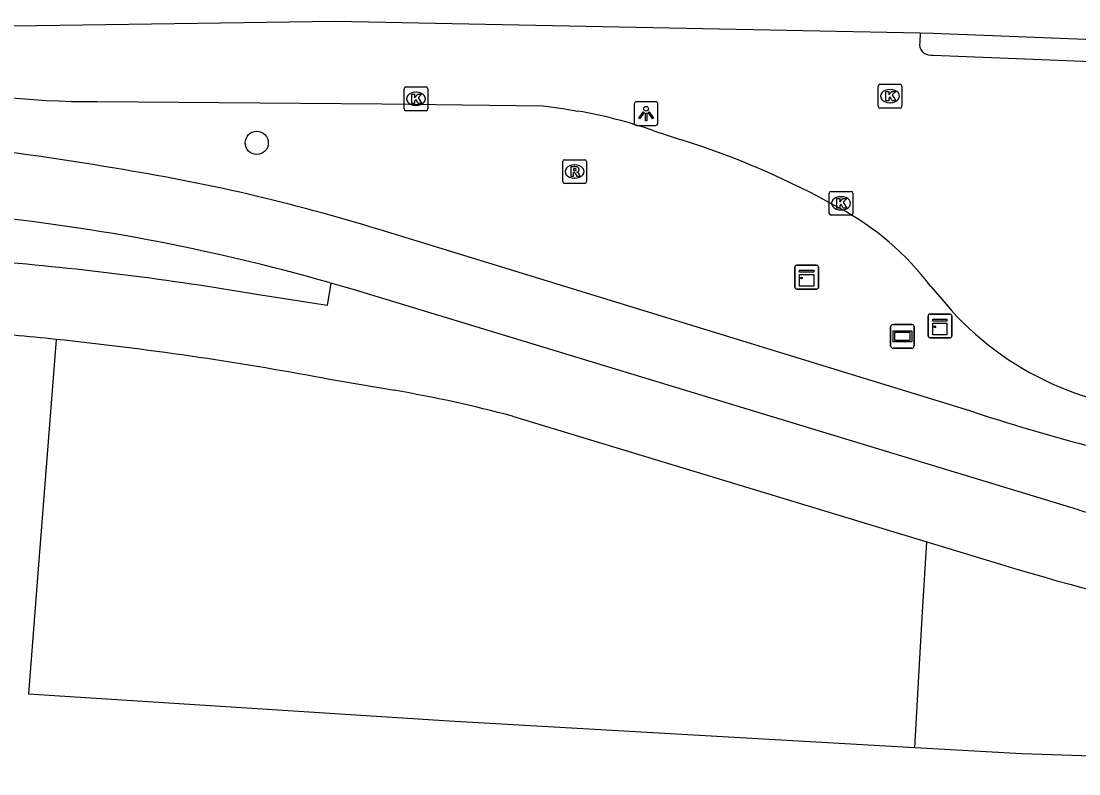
# Model space of a CAD drawing. Extents: x 161355 to 162026, y 386504 to 387459.
# Drawn here: x 161461.52 to 161506.14, y 387424.5 to 387456.24 of the extents above; entities that cross this region are included whole.
import ezdxf

# ---------------------------------------------------------------- set-up
doc = ezdxf.new("R2010")
doc.units = 0
for name, color, linetype in [('IMGEO_Boom', 7, 'Continuous'), ('IMGEO_Fietspad_gesloten', 7, 'Continuous'), ('IMGEO_Groenvoorziening', 7, 'Continuous'), ('IMGEO_Kast', 7, 'Continuous'), ('IMGEO_Kolk', 7, 'Continuous'), ('IMGEO_Lichtpunt', 7, 'Continuous'), ('IMGEO_Rijbaan_lokaal_gesloten', 7, 'Continuous'), ('IMGEO_Rijbaan_lokaal_open', 7, 'Continuous'), ('IMGEO_Rioolput', 7, 'Continuous'), ('IMGEO_Verklikker', 7, 'Continuous'), ('IMGEO_Voetpad_open', 7, 'Continuous')]:
    doc.layers.add(name, color=color, linetype=linetype)

msp = doc.modelspace()

# ---------------------------------------------------------------- linework, layer by layer
at = {"layer": 'IMGEO_Boom'}
msp.add_circle((161471.457, 387451.109), 0.489, dxfattribs=at)
at = {"layer": 'IMGEO_Fietspad_gesloten'}
for points in [[(161501.72, 387439.751), (161476.615, 387447.455)], [(161474.507, 387445.219), (161474.589, 387445.196)], [(161506.128, 387435.629), (161475.477, 387444.944), (161474.589, 387445.196)]]:
    msp.add_lwpolyline(points, dxfattribs=at)
for centre, radius, start, end in [((161446.847, 387342.027), 109.603, 80.21729, 88.01578), ((161452.853, 387370.232), 80.796, 72.89647, 81.01594), ((161451.062, 387362.785), 85.703, 74.12375, 84.65126), ((161531.28, 387531.263), 96.168, 252.09859, 258.93178), ((161520.95, 387485.839), 52.352, 253.554, 260.1171)]:
    msp.add_arc(centre, radius, start, end, dxfattribs=at)
at = {"layer": 'IMGEO_Groenvoorziening'}
for points in [[(161462.992, 387442.821), (161462.206, 387432.775), (161461.822, 387427.873), (161479.57, 387426.734), (161499.222, 387425.612)], [(161499.222, 387425.612), (161499.438, 387429.369), (161499.551, 387431.338), (161499.721, 387434.288)], [(161499.222, 387425.612), (161503.74, 387425.354), (161529.46, 387424.501)]]:
    msp.add_lwpolyline(points, dxfattribs=at)
at = {"layer": 'IMGEO_Kast'}
for p, q in [((161494.158, 387445.021), (161494.158, 387445.862)), ((161494.158, 387445.862), (161494.158, 387445.021)), ((161494.233, 387445.946), (161495.074, 387445.946)), ((161495.074, 387445.946), (161494.233, 387445.946)), ((161495.158, 387445.871), (161495.158, 387445.03)), ((161495.158, 387445.03), (161495.158, 387445.871)), ((161495.083, 387444.946), (161494.242, 387444.946)), ((161494.242, 387444.946), (161495.083, 387444.946)), ((161499.781, 387442.966), (161499.781, 387443.807)), ((161499.781, 387443.807), (161499.781, 387442.966)), ((161499.856, 387443.891), (161500.697, 387443.891)), ((161500.697, 387443.891), (161499.856, 387443.891)), ((161500.781, 387443.816), (161500.781, 387442.975)), ((161500.781, 387442.975), (161500.781, 387443.816)), ((161500.706, 387442.891), (161499.865, 387442.891)), ((161499.865, 387442.891), (161500.706, 387442.891))]:
    msp.add_line(p, q, dxfattribs=at)
for points in [[(161494.353, 387445.736), (161494.953, 387445.736), (161494.953, 387445.651), (161494.353, 387445.651), (161494.353, 387445.736)], [(161494.353, 387445.561), (161494.953, 387445.561), (161494.953, 387445.072), (161494.353, 387445.072), (161494.353, 387445.561)], [(161499.976, 387443.681), (161500.576, 387443.681), (161500.576, 387443.596), (161499.976, 387443.596), (161499.976, 387443.681)], [(161499.976, 387443.506), (161500.576, 387443.506), (161500.576, 387443.017), (161499.976, 387443.017), (161499.976, 387443.506)]]:
    msp.add_lwpolyline(points, dxfattribs=at)
for centre in [(161494.437, 387445.41), (161500.06, 387443.355)]:
    msp.add_circle(centre, 0.0377, dxfattribs=at)
for centre, start, end in [((161494.236, 387445.868), 92.4484, 184.2845), ((161494.236, 387445.868), 92.4484, 184.2845), ((161495.08, 387445.868), 2.4484, 94.2845), ((161495.08, 387445.868), 2.4484, 94.2845), ((161494.236, 387445.024), 182.4484, 274.2845), ((161494.236, 387445.024), 182.4484, 274.2845), ((161495.08, 387445.024), 272.4484, 4.2845), ((161495.08, 387445.024), 272.4484, 4.2845), ((161499.859, 387443.813), 92.4484, 184.2845), ((161499.859, 387443.813), 92.4484, 184.2845), ((161500.703, 387443.813), 2.4484, 94.2845), ((161500.703, 387443.813), 2.4484, 94.2845), ((161499.859, 387442.969), 182.4484, 274.2845), ((161499.859, 387442.969), 182.4484, 274.2845), ((161500.703, 387442.969), 272.4484, 4.2845), ((161500.703, 387442.969), 272.4484, 4.2845)]:
    msp.add_arc(centre, 0.0779, start, end, dxfattribs=at)
at = {"layer": 'IMGEO_Kolk'}
for p, q in [((161477.674, 387452.539), (161477.674, 387453.391)), ((161477.749, 387453.465), (161478.601, 387453.465)), ((161478.675, 387453.391), (161478.675, 387452.539)), ((161497.675, 387452.653), (161497.675, 387453.505)), ((161497.75, 387453.579), (161498.602, 387453.579)), ((161498.676, 387453.505), (161498.676, 387452.653)), ((161478.162, 387453.245), (161478.187, 387453.245)), ((161498.163, 387453.359), (161498.188, 387453.359)), ((161478.185, 387452.685), (161478.16, 387452.685)), ((161498.602, 387452.579), (161497.75, 387452.579)), ((161498.186, 387452.799), (161498.161, 387452.799)), ((161478.601, 387452.465), (161477.749, 387452.465)), ((161495.61, 387448.134), (161495.61, 387448.986)), ((161495.685, 387449.06), (161496.537, 387449.06)), ((161496.611, 387448.986), (161496.611, 387448.134)), ((161496.098, 387448.84), (161496.123, 387448.84)), ((161496.537, 387448.06), (161495.685, 387448.06)), ((161496.121, 387448.28), (161496.096, 387448.28))]:
    msp.add_line(p, q, dxfattribs=at)
for points in [[(161477.674, 387452.539), (161477.674, 387453.391)], [(161477.749, 387453.465), (161478.601, 387453.465)], [(161478.675, 387453.391), (161478.675, 387452.539)], [(161497.675, 387452.653), (161497.675, 387453.505)], [(161497.75, 387453.579), (161498.602, 387453.579)], [(161498.676, 387453.505), (161498.676, 387452.653)], [(161477.995, 387453.165), (161478.118, 387453.165), (161478.118, 387453.014), (161478.248, 387453.165), (161478.412, 387453.165), (161478.266, 387453.014), (161478.419, 387452.765), (161478.267, 387452.765), (161478.182, 387452.929), (161478.118, 387452.862), (161478.118, 387452.765), (161477.995, 387452.765), (161477.995, 387453.165)], [(161497.996, 387453.279), (161498.119, 387453.279), (161498.119, 387453.128), (161498.249, 387453.279), (161498.413, 387453.279), (161498.267, 387453.128), (161498.42, 387452.879), (161498.268, 387452.879), (161498.183, 387453.043), (161498.119, 387452.976), (161498.119, 387452.879), (161497.996, 387452.879), (161497.996, 387453.279)], [(161498.602, 387452.579), (161497.75, 387452.579)], [(161478.601, 387452.465), (161477.749, 387452.465)], [(161495.61, 387448.134), (161495.61, 387448.986)], [(161495.685, 387449.06), (161496.537, 387449.06)], [(161496.611, 387448.986), (161496.611, 387448.134)], [(161495.931, 387448.76), (161496.054, 387448.76), (161496.054, 387448.609), (161496.184, 387448.76), (161496.348, 387448.76), (161496.202, 387448.609), (161496.355, 387448.36), (161496.203, 387448.36), (161496.118, 387448.524), (161496.054, 387448.457), (161496.054, 387448.36), (161495.931, 387448.36), (161495.931, 387448.76)], [(161496.537, 387448.06), (161495.685, 387448.06)]]:
    msp.add_lwpolyline(points, dxfattribs=at)
for centre, start, end in [((161477.751, 387453.389), 91.552, 178.448), ((161477.751, 387453.389), 91.552, 178.448), ((161478.599, 387453.389), 1.552, 88.448), ((161478.599, 387453.389), 1.552, 88.448), ((161497.752, 387453.503), 91.552, 178.448), ((161497.752, 387453.503), 91.552, 178.448), ((161498.6, 387453.503), 1.552, 88.448), ((161498.6, 387453.503), 1.552, 88.448), ((161477.751, 387452.541), 181.552, 268.448), ((161477.751, 387452.541), 181.552, 268.448), ((161478.599, 387452.541), 271.552, 358.448), ((161478.599, 387452.541), 271.552, 358.448), ((161497.752, 387452.655), 181.552, 268.448), ((161497.752, 387452.655), 181.552, 268.448), ((161498.6, 387452.655), 271.552, 358.448), ((161498.6, 387452.655), 271.552, 358.448), ((161495.687, 387448.984), 91.552, 178.448), ((161495.687, 387448.984), 91.552, 178.448), ((161496.535, 387448.984), 1.552, 88.448), ((161496.535, 387448.984), 1.552, 88.448), ((161495.687, 387448.136), 181.552, 268.448), ((161495.687, 387448.136), 181.552, 268.448), ((161496.535, 387448.136), 271.552, 358.448), ((161496.535, 387448.136), 271.552, 358.448)]:
    msp.add_arc(centre, 0.0765, start, end, dxfattribs=at)
for centre, major_axis, ratio, start_param, end_param in [((161478.161, 387452.965), (-0.387, 0.002), 0.722429, 4.712389, 7.853982), ((161478.186, 387452.965), (-0.39, 0.002), 0.717154, 1.570796, 4.712389), ((161498.162, 387453.079), (-0.387, 0.002), 0.722429, 4.712389, 7.853982), ((161498.187, 387453.079), (-0.39, 0.002), 0.717154, 1.570796, 4.712389), ((161496.097, 387448.56), (-0.387, 0.002), 0.722429, 4.712389, 7.853982), ((161496.122, 387448.56), (-0.39, 0.002), 0.717154, 1.570796, 4.712389)]:
    msp.add_ellipse(centre, major_axis=major_axis, ratio=ratio, start_param=start_param, end_param=end_param, dxfattribs=at)
at = {"layer": 'IMGEO_Lichtpunt'}
for p, q in [((161487.385, 387452.749), (161487.385, 387451.942)), ((161487.385, 387452.749), (161487.385, 387451.942)), ((161488.287, 387452.844), (161487.479, 387452.844)), ((161488.287, 387452.844), (161487.479, 387452.844)), ((161488.381, 387451.942), (161488.381, 387452.749)), ((161488.381, 387451.942), (161488.381, 387452.749)), ((161487.479, 387451.848), (161488.287, 387451.848)), ((161487.479, 387451.848), (161488.287, 387451.848))]:
    msp.add_line(p, q, dxfattribs=at)
for points in [[(161487.759, 387452.413), (161487.798, 387452.385), (161487.61, 387452.123), (161487.572, 387452.15), (161487.759, 387452.413)], [(161487.861, 387452.365), (161487.908, 387452.365), (161487.908, 387452.043), (161487.861, 387452.043), (161487.861, 387452.365)], [(161487.971, 387452.385), (161488.009, 387452.412), (161488.196, 387452.15), (161488.157, 387452.122), (161487.971, 387452.385)]]:
    msp.add_lwpolyline(points, dxfattribs=at)
msp.add_circle((161487.884, 387452.547), 0.0994, dxfattribs=at)
for centre, start, end in [((161487.479, 387452.749), 90, 180), ((161487.479, 387452.749), 90, 180), ((161488.287, 387452.749), 0, 90), ((161488.287, 387452.749), 0, 90), ((161487.479, 387451.942), 180, 270), ((161487.479, 387451.942), 180, 270), ((161488.287, 387451.942), 270, 0), ((161488.287, 387451.942), 270, 360)]:
    msp.add_arc(centre, 0.0946, start, end, dxfattribs=at)
at = {"layer": 'IMGEO_Rijbaan_lokaal_gesloten'}
for points in [[(161445.576, 387455.74), (161445.712, 387455.826), (161474.768, 387456.241), (161499.444, 387455.752)], [(161499.444, 387455.752), (161500, 387455.73), (161518.907, 387454.987), (161539.467, 387454.167), (161559.197, 387453.359)]]:
    msp.add_lwpolyline(points, dxfattribs=at)
at = {"layer": 'IMGEO_Rijbaan_lokaal_open'}
for points in [[(161499.444, 387455.752), (161499.429, 387455.344)], [(161499.889, 387454.807), (161500, 387454.803), (161511.237, 387454.355)], [(161464.723, 387452.849), (161476.729, 387452.758), (161483.537, 387452.676), (161484.37, 387452.555), (161485.005, 387452.45)], [(161488.209, 387451.62), (161488.768, 387451.428), (161489.322, 387451.252)], [(161499.895, 387445.058), (161500.537, 387444.306)]]:
    msp.add_lwpolyline(points, dxfattribs=at)
for centre, radius, start, end in [((161499.88, 387455.265), 0.458, 170.0055, 271.1619), ((161464.579, 387490.282), 37.434, 257.0351, 270.2198), ((161481.492, 387432.289), 20.465, 70.8385, 80.115), ((161478.841, 387417.711), 35.14, 60.7307, 72.6474), ((161490.423, 387437.886), 11.881, 37.1315, 61.8832), ((161510.279, 387452.638), 12.819, 220.5404, 270.6974)]:
    msp.add_arc(centre, radius, start, end, dxfattribs=at)
at = {"layer": 'IMGEO_Rioolput'}
for p, q in [((161484.366, 387449.473), (161484.366, 387450.325)), ((161484.441, 387450.399), (161485.293, 387450.399)), ((161485.367, 387450.325), (161485.367, 387449.473)), ((161484.854, 387450.179), (161484.879, 387450.179)), ((161485.293, 387449.399), (161484.441, 387449.399)), ((161484.877, 387449.619), (161484.852, 387449.619))]:
    msp.add_line(p, q, dxfattribs=at)
for points in [[(161484.366, 387449.473), (161484.366, 387450.325)], [(161484.441, 387450.399), (161485.293, 387450.399)], [(161485.367, 387450.325), (161485.367, 387449.473)], [(161484.955, 387450.097), (161484.703, 387450.099), (161484.703, 387449.699)], [(161484.703, 387449.699), (161484.827, 387449.699), (161484.827, 387449.861), (161484.838, 387449.861)], [(161484.881, 387450.018), (161484.827, 387450.018), (161484.827, 387449.937)], [(161484.827, 387449.937), (161484.879, 387449.937)], [(161484.885, 387449.832), (161484.956, 387449.699), (161485.096, 387449.699), (161485.031, 387449.825)], [(161485.293, 387449.399), (161484.441, 387449.399)]]:
    msp.add_lwpolyline(points, dxfattribs=at)
for centre, radius, start, end in [((161484.443, 387450.323), 0.0765, 91.552, 178.448), ((161484.443, 387450.323), 0.0765, 91.552, 178.448), ((161485.291, 387450.323), 0.0765, 1.552, 88.448), ((161485.291, 387450.323), 0.0765, 1.552, 88.448), ((161484.837, 387449.808), 0.0533, 26.0293, 88.6989), ((161484.863, 387450.126), 0.19, 274.7715, 282.9687), ((161484.887, 387449.922), 0.0964, 77.0061, 93.1865), ((161484.901, 387449.979), 0.0378, 276.6634, 79.6772), ((161484.954, 387449.987), 0.109, 350.3612, 89.416), ((161484.952, 387449.987), 0.112, 277.5842, 350.9817), ((161484.936, 387449.772), 0.108, 29.5134, 73.7905), ((161484.443, 387449.475), 0.0765, 181.552, 268.448), ((161484.443, 387449.475), 0.0765, 181.552, 268.448), ((161485.291, 387449.475), 0.0765, 271.552, 358.448), ((161485.291, 387449.475), 0.0765, 271.552, 358.448)]:
    msp.add_arc(centre, radius, start, end, dxfattribs=at)
for centre, major_axis, ratio, start_param, end_param in [((161484.853, 387449.899), (-0.387, 0.002), 0.722429, 4.712389, 7.853982), ((161484.878, 387449.899), (-0.39, 0.002), 0.717154, 1.570796, 4.712389)]:
    msp.add_ellipse(centre, major_axis=major_axis, ratio=ratio, start_param=start_param, end_param=end_param, dxfattribs=at)
at = {"layer": 'IMGEO_Verklikker'}
for p, q in [((161498.201, 387442.549), (161498.201, 387443.349)), ((161498.201, 387443.349), (161498.201, 387442.549)), ((161498.301, 387443.449), (161499.091, 387443.449)), ((161499.091, 387443.449), (161498.301, 387443.449)), ((161499.191, 387443.349), (161499.191, 387442.549)), ((161499.191, 387442.549), (161499.191, 387443.349)), ((161499.091, 387442.449), (161498.301, 387442.449)), ((161498.301, 387442.449), (161499.091, 387442.449))]:
    msp.add_line(p, q, dxfattribs=at)
for points in [[(161498.302, 387443.181), (161499.09, 387443.181), (161499.09, 387442.717), (161498.302, 387442.717), (161498.302, 387443.181)], [(161498.367, 387443.116), (161498.367, 387442.782), (161499.025, 387442.782), (161499.025, 387443.116), (161498.367, 387443.116)]]:
    msp.add_lwpolyline(points, dxfattribs=at)
for centre, start, end in [((161498.301, 387443.349), 90, 180), ((161498.301, 387443.349), 90, 180), ((161499.091, 387443.349), 0, 90), ((161499.091, 387443.349), 360, 90), ((161498.301, 387442.549), 180, 270), ((161498.301, 387442.549), 180, 270), ((161499.091, 387442.549), 270, 0), ((161499.091, 387442.549), 270, 0)]:
    msp.add_arc(centre, 0.1, start, end, dxfattribs=at)
at = {"layer": 'IMGEO_Voetpad_open'}
for points in [[(161474.589, 387445.196), (161474.428, 387444.257), (161471.451, 387444.712)], [(161474.293, 387441.182), (161477.262, 387440.674)], [(161482.245, 387439.585), (161499.721, 387434.288)], [(161499.721, 387434.288), (161503.012, 387433.291)]]:
    msp.add_lwpolyline(points, dxfattribs=at)
for centre, radius, start, end in [((161450.43, 387322.358), 124.146, 80.25155, 85.41324), ((161447.624, 387296.472), 147.154, 84.00556, 85.40665), ((161447.898, 387298.967), 144.644, 79.48559, 84.01011), ((161467.389, 387383.554), 57.967, 75.15064, 80.19382), ((161527.061, 387511.106), 81.446, 252.82618, 265.69857)]:
    msp.add_arc(centre, radius, start, end, dxfattribs=at)

doc.saveas('drawing.dxf')
